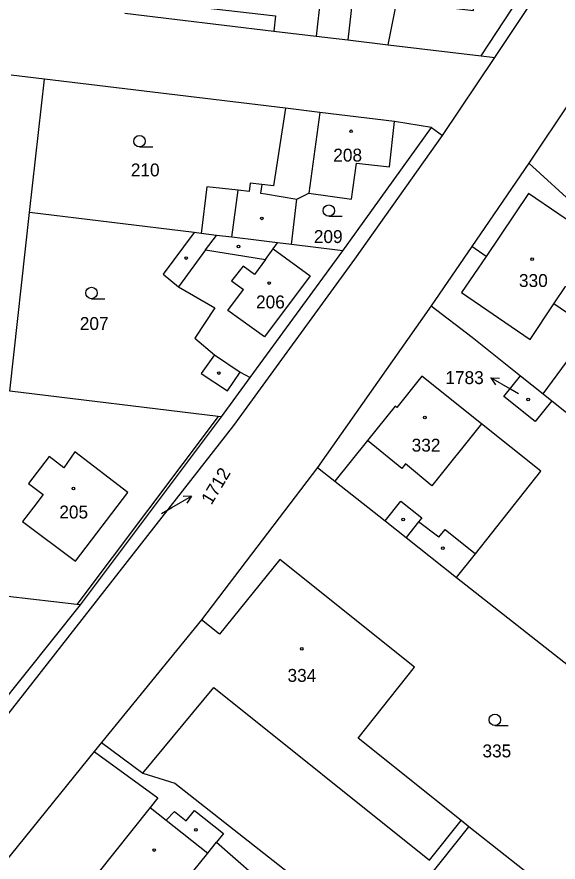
# Model space of a CAD drawing. Extents: x -724107 to -720612, y -1045267 to -1038441.
# Drawn here: x -722716.6 to -722645.3, y -1042305.2 to -1042193.8 of the extents above; entities that cross this region are included whole.
import ezdxf

# ---------------------------------------------------------------- set-up
doc = ezdxf.new("R2010")
doc.units = 0
for name, color, linetype in [('Hranice parcel', 7, 'Continuous'), ('Parcelní čísla', 7, 'Continuous'), ('Pop  PČ popisy', 7, 'Continuous'), ('Vnitřní kresba', 7, 'Continuous'), ('Značky budov', 7, 'Continuous'), ('Značky kultur', 7, 'Continuous')]:
    doc.layers.add(name, color=color, linetype=linetype)

msp = doc.modelspace()

# ---------------------------------------------------------------- linework, layer by layer
at = {"layer": 'Hranice parcel'}
for p, q in [((-722655.42, -1042198.96), (-722635.85, -1042169.09)), ((-722702.35, -1042193.34), (-722682.73, -1042195.69)), ((-722672.99, -1042196.85), (-722667.68, -1042197.49)), ((-722667.68, -1042197.49), (-722655.42, -1042198.96)), ((-722660.5, -1042209.46), (-722653.63, -1042199.17)), ((-722655.42, -1042198.96), (-722653.63, -1042199.17)), ((-722712.97, -1042202.03), (-722717.33, -1042201.51)), ((-722714.92, -1042219.59), (-722712.97, -1042202.03)), ((-722681.19, -1042205.86), (-722712.97, -1042202.03)), ((-722643.56, -1042204.76), (-722649.12, -1042213.07)), ((-722661.95, -1042208.37), (-722666.83, -1042207.58)), ((-722673.65, -1042224.63), (-722661.95, -1042208.37)), ((-722661.95, -1042208.37), (-722660.5, -1042209.46)), ((-722649.12, -1042213.07), (-722656.66, -1042224.07)), ((-722612.08, -1042247.15), (-722649.12, -1042213.07)), ((-722717.53, -1042243.11), (-722714.92, -1042219.59)), ((-722693.21, -1042222.24), (-722714.92, -1042219.59)), ((-722692.29, -1042222.35), (-722693.21, -1042222.24)), ((-722673.65, -1042224.63), (-722680.42, -1042223.8)), ((-722656.66, -1042224.07), (-722662.01, -1042231.87)), ((-722685.84, -1042241.34), (-722673.65, -1042224.63)), ((-722662.01, -1042231.87), (-722676.98, -1042253.18)), ((-722650.23, -1042241.09), (-722647.22, -1042243.49)), ((-722689.61, -1042246.51), (-722685.84, -1042241.34)), ((-722647.22, -1042243.49), (-722646.09, -1042244.4)), ((-722646.09, -1042244.4), (-722623.17, -1042262.69)), ((-722708.23, -1042271.29), (-722689.61, -1042246.51)), ((-722676.98, -1042253.18), (-722692.27, -1042273.25)), ((-722676.98, -1042253.18), (-722674.68, -1042255)), ((-722658.66, -1042267.69), (-722638.35, -1042283.66)), ((-722721.37, -1042287.73), (-722708.23, -1042271.29)), ((-722692.27, -1042273.25), (-722705.45, -1042289.43)), ((-722705.45, -1042289.43), (-722706.4, -1042290.6)), ((-722706.4, -1042290.6), (-722719.95, -1042307.33))]:
    msp.add_line(p, q, dxfattribs=at)
for points in [[(-722653.63, -1042199.17), (-722634.27, -1042170.19), (-722616.99, -1042140.01), (-722616.65, -1042139.15)], [(-722667.68, -1042197.49), (-722666.52, -1042191.78), (-722656.41, -1042192.97), (-722655.19, -1042181.61), (-722665.19, -1042180.44), (-722663.15, -1042168.42)], [(-722670.44, -1042174.16), (-722678.37, -1042173.27), (-722678.86, -1042177.45), (-722680.14, -1042177.3), (-722680.27, -1042178.65), (-722681.35, -1042186.21), (-722681.64, -1042186.18), (-722681.38, -1042183.99), (-722686.69, -1042183.33), (-722686.56, -1042182.24), (-722689.14, -1042181.91), (-722689.27, -1042183.01), (-722691, -1042182.79), (-722691.4, -1042186.32), (-722695.23, -1042185.88), (-722695.95, -1042192.16), (-722692.12, -1042192.6), (-722682.5, -1042193.7), (-722682.73, -1042195.69)], [(-722670.89, -1042177.7), (-722671.06, -1042179.69), (-722672.03, -1042188.3), (-722672.99, -1042196.85)], [(-722682.73, -1042195.69), (-722677.16, -1042196.35), (-722672.99, -1042196.85)], [(-722681.19, -1042205.86), (-722682.76, -1042216.06), (-722684.32, -1042215.89), (-722685.85, -1042215.73), (-722686, -1042216.83), (-722687.42, -1042216.63), (-722691.54, -1042216.22), (-722692.29, -1042222.35)], [(-722666.83, -1042207.58), (-722676.67, -1042206.4), (-722681.19, -1042205.86)], [(-722680.42, -1042223.8), (-722679.69, -1042217.83), (-722678.13, -1042217.06), (-722672.49, -1042217.83), (-722671.84, -1042213.1), (-722667.5, -1042213.58), (-722666.83, -1042207.58)], [(-722729.58, -1042300.8), (-722687.99, -1042247.63), (-722672.06, -1042225.73), (-722660.5, -1042209.46)], [(-722647.22, -1042243.49), (-722640.97, -1042234.94), (-722645.82, -1042231.63), (-722644.29, -1042229.35), (-722642.18, -1042228.98), (-722640.53, -1042230.15), (-722637.2, -1042225.27), (-722649.16, -1042217.1), (-722654.77, -1042225.39), (-722656.66, -1042224.07)], [(-722693.21, -1042222.24), (-722697.32, -1042227.71), (-722695.3, -1042229.36), (-722690.52, -1042232.16), (-722693.16, -1042236.13), (-722690.54, -1042238.34), (-722692.33, -1042240.78), (-722688.85, -1042243.1), (-722687.17, -1042240.61), (-722685.84, -1042241.34)], [(-722680.42, -1042223.8), (-722682.23, -1042223.58), (-722684.7, -1042223.28), (-722688.27, -1042222.84), (-722690.29, -1042222.6), (-722692.29, -1042222.35)], [(-722662.01, -1042231.87), (-722656.59, -1042236.03), (-722650.23, -1042241.09)], [(-722646.09, -1042244.4), (-722648.28, -1042247.14), (-722652.43, -1042243.84), (-722650.23, -1042241.09)], [(-722658.66, -1042267.69), (-722656.17, -1042264.55), (-722647.55, -1042253.68), (-722655.36, -1042247.43), (-722663.21, -1042241.14), (-722666.52, -1042245.29), (-722666.75, -1042245.1), (-722670.37, -1042249.62), (-722674.68, -1042255)], [(-722689.61, -1042246.51), (-722690.06, -1042246.46), (-722717.53, -1042243.11)], [(-722674.68, -1042255), (-722668.07, -1042260.22), (-722665.3, -1042262.41), (-722658.66, -1042267.69)], [(-722647.48, -1042308.09), (-722657.02, -1042300.53), (-722658.03, -1042299.67), (-722671.63, -1042288.82), (-722664.19, -1042279.5), (-722681.94, -1042265.32), (-722689.91, -1042275.16), (-722692.27, -1042273.25)], [(-722708.23, -1042271.29), (-722708.68, -1042271.24), (-722723.89, -1042269.46), (-722725.31, -1042269.31)], [(-722705.45, -1042289.43), (-722700, -1042293.46), (-722695.79, -1042294.76), (-722671.72, -1042313.71)], [(-722706.4, -1042290.6), (-722698.02, -1042296.68), (-722699.04, -1042297.96), (-722706.08, -1042306.84), (-722698.58, -1042312.87), (-722691.45, -1042303.99), (-722690.3, -1042302.56), (-722680.28, -1042311.31), (-722682.74, -1042314.41), (-722676.81, -1042319.2), (-722673.03, -1042314.59), (-722671.72, -1042313.71)]]:
    msp.add_lwpolyline(points, dxfattribs=at)
at = {"layer": 'Pop  PČ popisy'}
for p, q in [((-722651.53, -1042242.86), (-722654.13, -1042241.36)), ((-722654.13, -1042241.36), (-722653.01, -1042241.43)), ((-722654.13, -1042241.36), (-722653.51, -1042242.29)), ((-722650.48, -1042243.48), (-722651.53, -1042242.86)), ((-722696.18, -1042258.45), (-722693.58, -1042256.95)), ((-722693.58, -1042256.95), (-722694.7, -1042257.02)), ((-722693.58, -1042256.95), (-722694.2, -1042257.88)), ((-722697.53, -1042259.23), (-722696.18, -1042258.45))]:
    msp.add_line(p, q, dxfattribs=at)
at = {"layer": 'Vnitřní kresba'}
for p, q in [((-722676.18, -1042187.83), (-722677.16, -1042196.35)), ((-722676.67, -1042206.4), (-722678.13, -1042217.06)), ((-722684.32, -1042215.89), (-722684.48, -1042217.04)), ((-722688.27, -1042222.84), (-722687.42, -1042216.63)), ((-722684.48, -1042217.04), (-722683.82, -1042217.13)), ((-722683.82, -1042217.13), (-722679.69, -1042217.83)), ((-722691.75, -1042224.49), (-722690.29, -1042222.6)), ((-722683.84, -1042225.79), (-722682.8, -1042224.38)), ((-722682.8, -1042224.38), (-722682.23, -1042223.58)), ((-722682.8, -1042224.38), (-722677.96, -1042227.94)), ((-722691.75, -1042224.49), (-722695.3, -1042229.36)), ((-722691.75, -1042224.49), (-722683.84, -1042225.79)), ((-722654.77, -1042225.39), (-722658.02, -1042230.14)), ((-722683.84, -1042225.79), (-722685.3, -1042227.77)), ((-722686.79, -1042226.67), (-722688.29, -1042228.59)), ((-722685.3, -1042227.77), (-722686.79, -1042226.67)), ((-722688.29, -1042228.59), (-722686.74, -1042229.73)), ((-722677.96, -1042227.94), (-722683.96, -1042235.98)), ((-722688.79, -1042232.51), (-722686.74, -1042229.73)), ((-722658.02, -1042230.14), (-722648.97, -1042236.31)), ((-722648.97, -1042236.31), (-722645.82, -1042231.63)), ((-722683.96, -1042235.98), (-722688.79, -1042232.51)), ((-722690.54, -1042238.34), (-722687.17, -1042240.61)), ((-722690.06, -1042246.46), (-722708.68, -1042271.24)), ((-722655.36, -1042247.43), (-722661.9, -1042255.6)), ((-722665.85, -1042253.3), (-722670.37, -1042249.62)), ((-722712.35, -1042251.73), (-722715.06, -1042255.27)), ((-722710.42, -1042253.21), (-722712.35, -1042251.73)), ((-722708.94, -1042251.14), (-722710.42, -1042253.21)), ((-722701.98, -1042256.48), (-722708.94, -1042251.14)), ((-722665.36, -1042252.71), (-722665.85, -1042253.3)), ((-722661.9, -1042255.6), (-722665.36, -1042252.71)), ((-722715.06, -1042255.27), (-722713.11, -1042256.76)), ((-722708.85, -1042265.54), (-722701.98, -1042256.48)), ((-722713.11, -1042256.76), (-722714.35, -1042258.37)), ((-722668.07, -1042260.22), (-722666.01, -1042257.61)), ((-722666.01, -1042257.61), (-722663.24, -1042259.8)), ((-722714.35, -1042258.37), (-722715.85, -1042260.31)), ((-722663.24, -1042259.8), (-722663.68, -1042260.36)), ((-722715.85, -1042260.31), (-722708.85, -1042265.54)), ((-722663.68, -1042260.36), (-722665.3, -1042262.41)), ((-722660.97, -1042262.38), (-722663.68, -1042260.36)), ((-722660.97, -1042262.38), (-722660.14, -1042261.35)), ((-722660.14, -1042261.35), (-722656.17, -1042264.55)), ((-722700, -1042293.46), (-722690.63, -1042282.15)), ((-722690.63, -1042282.15), (-722662.22, -1042304.91)), ((-722699.04, -1042297.96), (-722696.94, -1042299.63)), ((-722696.94, -1042299.63), (-722695.83, -1042298.49)), ((-722695.83, -1042298.49), (-722694.27, -1042299.72)), ((-722694.27, -1042299.72), (-722693.19, -1042298.35)), ((-722693.19, -1042298.35), (-722689.35, -1042301.38)), ((-722696.94, -1042299.63), (-722691.45, -1042303.99)), ((-722662.22, -1042304.91), (-722658.03, -1042299.67)), ((-722662.7, -1042307.63), (-722657.02, -1042300.53)), ((-722689.35, -1042301.38), (-722690.3, -1042302.56))]:
    msp.add_line(p, q, dxfattribs=at)
at = {"layer": 'Značky budov'}
for centre in [(-722672.56, -1042208.89), (-722684.31, -1042220.36), (-722687.4, -1042224.06), (-722694.28, -1042225.59), (-722648.7, -1042225.74), (-722683.34, -1042228.88), (-722689.97, -1042240.74), (-722649.23, -1042244.23), (-722662.83, -1042246.59), (-722709.15, -1042255.96), (-722665.69, -1042260.02), (-722660.46, -1042263.8), (-722679.06, -1042277.08), (-722692.99, -1042300.92), (-722698.51, -1042303.58)]:
    msp.add_circle(centre, 0.175, dxfattribs=at)
at = {"layer": 'Značky kultur'}
for p, q in [((-722700.43, -1042210.95), (-722698.68, -1042210.95)), ((-722675.48, -1042220.09), (-722673.73, -1042220.09)), ((-722706.76, -1042230.94), (-722705.01, -1042230.94)), ((-722653.6, -1042287.18), (-722651.85, -1042287.18))]:
    msp.add_line(p, q, dxfattribs=at)
for centre in [(-722700.43, -1042210.2), (-722675.48, -1042219.34), (-722706.76, -1042230.19), (-722653.6, -1042286.43)]:
    msp.add_circle(centre, 0.75, dxfattribs=at)

# ---------------------------------------------------------------- texts
at = {"layer": 'Parcelní čísla'}
for s, p in [('208', (-722674.9, -1042212.88)), ('210', (-722701.58, -1042214.83)), ('209', (-722677.46, -1042223.61)), ('330', (-722650.43, -1042229.4)), ('206', (-722685.08, -1042232.22)), ('207', (-722708.3, -1042235.06)), ('1783', (-722660.13, -1042242.19)), ('332', (-722664.57, -1042251.09)), ('205', (-722711, -1042259.9)), ('334', (-722680.93, -1042281.42)), ('335', (-722655.24, -1042291.37))]:
    msp.add_text(s, height=1.7, dxfattribs=at).set_placement(p)
msp.add_text('1712', height=1.7, rotation=59, dxfattribs=at).set_placement((-722690.96, -1042258.21))

doc.saveas('drawing.dxf')
